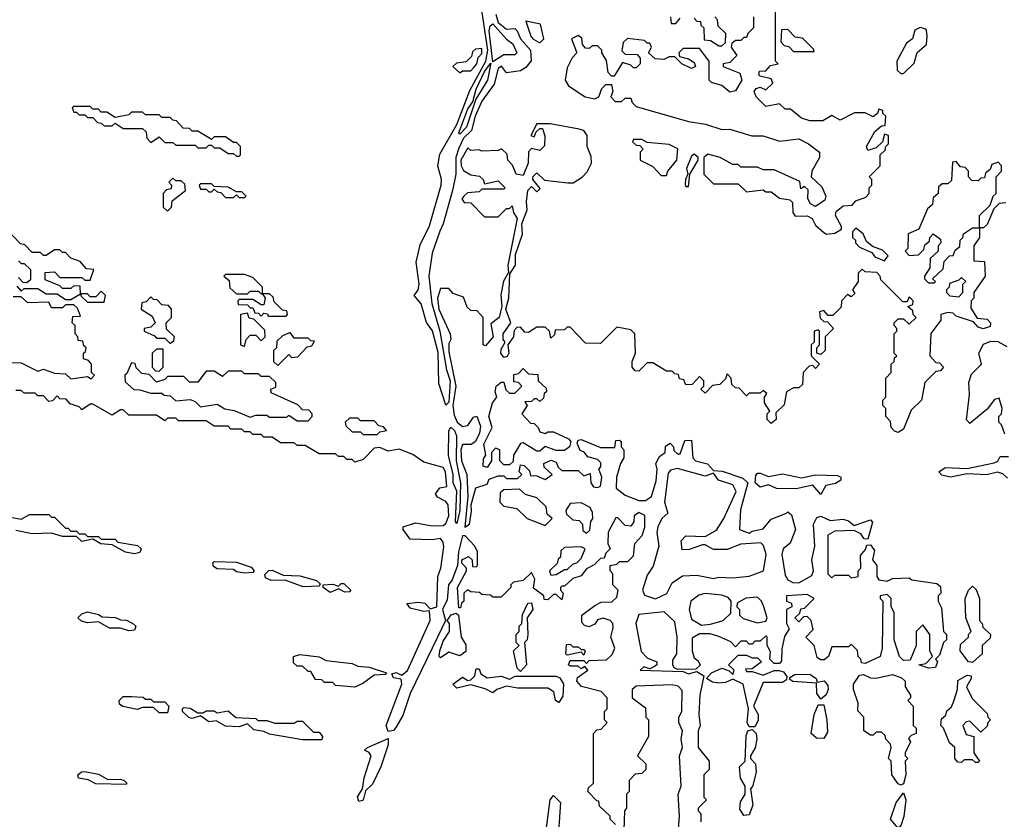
# Model space of a CAD drawing. Extents: x 2737310 to 2869991, y 870230 to 1012730.
# Tile 435 of 479: x 2816179 to 2819750, y 926174 to 929075. Entities that reach past the tile are written whole.
import ezdxf

# ---------------------------------------------------------------- set-up
doc = ezdxf.new("R2010")
doc.units = 0

msp = doc.modelspace()

# ---------------------------------------------------------------- linework, layer by layer
at = {"layer": '0CON02XD'}
for points in [[(2817725, 927676.7), (2817699.1, 927755), (2817697.1, 927867.1), (2817676.3, 927946.3), (2817655, 927976.2), (2817635, 928043.8), (2817610, 928075), (2817624, 928095), (2817627.8, 928115), (2817617.1, 928195), (2817631.7, 928258.3), (2817665, 928327.5), (2817708.1, 928475), (2817709.4, 928495), (2817696.2, 928545), (2817703, 928587), (2817764.3, 928695), (2817812.1, 928817.9), (2817869.2, 928925), (2817876.9, 928965), (2817853.3, 929125)], [(2817905.4, 929095), (2817914.7, 929064.7), (2817945, 929040.8), (2817975, 929043.3), (2817983.3, 929035), (2817996, 929005), (2818032, 928965), (2818034.1, 928925.9), (2818015, 928901.2), (2817995, 928890), (2817945, 928882.5), (2817926.7, 928906.7), (2817915, 928897.5), (2817899.5, 928840.5), (2817855, 928780), (2817830.9, 928725), (2817817.2, 928672.8), (2817788.5, 928645), (2817771.3, 928608.7), (2817761.2, 928575), (2817760.5, 928515), (2817748.5, 928455), (2817715.5, 928334.5), (2817702.6, 928307.4), (2817675, 928227.5), (2817662.5, 928145), (2817673.5, 928045), (2817703.3, 927945), (2817726.9, 927805), (2817740.8, 927765), (2817735, 927687.5), (2817725, 927676.7)], [(2819105, 928297.5), (2819135, 928300), (2819160, 928315), (2819160, 928325), (2819137.5, 928365), (2819140.7, 928379.3), (2819165, 928400), (2819198.3, 928401.7), (2819211.7, 928418.3), (2819248.3, 928431.7), (2819260, 928445), (2819260, 928465), (2819270, 928475), (2819270, 928495), (2819260, 928505), (2819300, 928545), (2819300, 928585), (2819318.3, 928601.7), (2819320, 928615), (2819330, 928625), (2819330, 928655), (2819315, 928660), (2819308.3, 928631.7), (2819285, 928610), (2819255, 928600), (2819250, 928615), (2819280.7, 928669.3), (2819305, 928690), (2819318.3, 928691.7), (2819320, 928725), (2819310, 928735), (2819310, 928745), (2819295, 928750), (2819290, 928735), (2819275, 928722.5), (2819245, 928737.5), (2819207, 928737), (2819155, 928710), (2819125, 928727.5), (2819091.7, 928708.3), (2819045, 928707.5), (2819015, 928717.5), (2818975, 928750), (2818955, 928750), (2818935, 928770), (2818885, 928760), (2818850, 928795), (2818842.5, 928815), (2818850, 928825), (2818865, 928830), (2818885, 928820), (2818910, 928845), (2818905, 928860), (2818865, 928870), (2818860, 928875), (2818861.7, 928888.3), (2818885, 928890), (2818901.7, 928908.3), (2818930, 928915), (2818920, 928925), (2818920, 929115)], [(2817895, 928922.5), (2817882.3, 929035), (2817885, 929052.5), (2817895, 929060), (2817945, 929004.4), (2817967.9, 928987.9), (2817982.5, 928955), (2817975, 928947.5), (2817935, 928948.1), (2817895, 928922.5)], [(2818065, 928991.2), (2818080, 929005), (2818068.3, 929058.3), (2818015, 929070), (2818033.3, 929015), (2818040, 929005), (2818065, 928991.2)], [(2818840, 929085), (2818840, 929045), (2818820, 929025), (2818815, 929010), (2818805, 929010), (2818795, 929000), (2818775, 929000), (2818761.7, 928988.3), (2818760, 928975), (2818780, 928945), (2818755, 928920), (2818730, 928915), (2818730, 928905), (2818790.7, 928880.7), (2818797.5, 928855), (2818775, 928817.5), (2818755, 928812.5), (2818725, 928836.7), (2818687.5, 928847.5), (2818680, 928855), (2818680, 928925), (2818645, 928970), (2818585, 928970), (2818570, 928955), (2818571.7, 928941.7), (2818605, 928932.5), (2818625, 928920), (2818630, 928905), (2818615, 928897.5), (2818580, 928915), (2818555, 928940), (2818535, 928940), (2818515, 928930), (2818483.3, 928933.3), (2818460, 928955), (2818470, 928975), (2818465, 928990), (2818455, 928990), (2818445, 929000), (2818383, 929007), (2818368.3, 928991.7), (2818362.5, 928962.5), (2818375, 928950), (2818418.3, 928948.3), (2818430, 928935), (2818430, 928915), (2818415, 928900), (2818405, 928900), (2818395, 928910), (2818365, 928920), (2818335, 928870), (2818325, 928870), (2818313, 928883), (2818307, 928927), (2818290, 928955), (2818290, 928965), (2818275, 928980), (2818255, 928980), (2818245, 928970), (2818231.7, 928971.7), (2818220, 928985), (2818218.3, 929008.3), (2818205, 929017.5), (2818180, 929005), (2818200, 928955), (2818183, 928937), (2818165, 928900), (2818157.5, 928855), (2818170, 928835), (2818230, 928795), (2818265, 928787.5), (2818280, 928795), (2818290, 928825), (2818305, 928840), (2818325, 928840), (2818330, 928815), (2818322.5, 928795), (2818338.3, 928778.3), (2818361.7, 928778.3), (2818375, 928790), (2818395, 928790), (2818400, 928775), (2818415, 928760), (2818605, 928706.2), (2818666.4, 928696.4), (2818725, 928676.7), (2818755, 928677.5), (2818834.1, 928654.1), (2818875, 928653.8), (2818935, 928633.8), (2819005, 928642.5), (2819040, 928625), (2819080, 928595), (2819080, 928575), (2819052.5, 928525), (2819050, 928505), (2819088.3, 928468.3), (2819102.5, 928435), (2819099.3, 928420.7), (2819065, 928397.5), (2819047, 928407), (2819037.5, 928425), (2819038.3, 928458.3), (2819025, 928470), (2819011.7, 928461.7), (2819008.3, 928488.3), (2818915, 928530), (2818875, 928530), (2818855, 928540), (2818795, 928540), (2818785, 928550), (2818765, 928550), (2818720, 928575), (2818675, 928587.5), (2818660, 928575), (2818660, 928515), (2818695, 928480), (2818785, 928480), (2818815, 928450), (2818875, 928457.5), (2818885, 928450), (2818905, 928450), (2818935, 928427.5), (2818971.7, 928421.7), (2818981.7, 928411.7), (2818982.5, 928375), (2818991.7, 928361.7), (2819035, 928363.3), (2819053.3, 928353.3), (2819065, 928330), (2819095, 928302.5), (2819105, 928297.5)], [(2818540, 929085), (2818541.7, 929061.7), (2818558.3, 929061.7), (2818575, 929080)], [(2818625, 929080), (2818635, 929070), (2818648.3, 929068.3), (2818650, 929055), (2818660, 929045), (2818661.7, 929001.7), (2818685, 929000), (2818715, 928980), (2818725, 928980), (2818738.3, 928991.7), (2818740, 929025), (2818711.7, 929051.7), (2818710, 929075), (2818700, 929085)], [(2819060, 928960), (2819058.3, 928968.3), (2819018.3, 929008.3), (2818991.7, 929011.7), (2818965, 929040), (2818941.7, 929038.3), (2818940, 928995), (2818951.7, 928981.7), (2818968.3, 928978.3), (2818985, 928960), (2819055, 928960), (2819060, 928960)], [(2819385, 928880), (2819422.5, 928917.5), (2819433.8, 928956.2), (2819467.5, 928985), (2819470, 929015), (2819467.5, 929037.5), (2819461.7, 929041.7), (2819445, 929046.7), (2819425, 929037.5), (2819417.5, 929005), (2819395, 928990), (2819360, 928925), (2819361.7, 928891.7), (2819375, 928880), (2819385, 928880)], [(2817775, 928882.5), (2817785, 928890), (2817815, 928890), (2817825, 928900), (2817836.7, 928915), (2817841.7, 928938.3), (2817855, 928952.5), (2817855, 928970), (2817831.7, 928968.3), (2817821.7, 928958.3), (2817818.3, 928941.7), (2817798.3, 928921.7), (2817763, 928917), (2817750, 928905), (2817775, 928882.5)], [(2817775, 928660), (2817772, 928665), (2817805, 928751.2), (2817822.5, 928777.5), (2817835, 928823.3), (2817865, 928887.5), (2817887.5, 928917.5), (2817875.6, 928855), (2817833, 928787), (2817800, 928685), (2817775, 928660)], [(2816975, 928580), (2816980, 928585), (2816980, 928615), (2816965, 928630), (2816955, 928630), (2816925, 928650), (2816885, 928650), (2816875, 928640), (2816825, 928670), (2816805, 928670), (2816795, 928680), (2816771.7, 928681.7), (2816748.3, 928708.3), (2816735, 928710), (2816725, 928720), (2816695, 928720), (2816685, 928730), (2816635, 928730), (2816625, 928740), (2816585, 928740), (2816575, 928730), (2816525, 928720), (2816495, 928740), (2816475, 928740), (2816465, 928750), (2816445, 928750), (2816435, 928760), (2816375, 928760), (2816370, 928755), (2816375, 928740), (2816385, 928740), (2816395, 928730), (2816415, 928730), (2816425, 928720), (2816445, 928720), (2816461.7, 928701.7), (2816475, 928700), (2816485, 928690), (2816515, 928690), (2816525, 928700), (2816555, 928680), (2816625, 928680), (2816638.3, 928668.3), (2816640, 928645), (2816655, 928630), (2816685, 928650), (2816705, 928630), (2816735, 928630), (2816745, 928620), (2816815, 928620), (2816825, 928610), (2816855, 928610), (2816865, 928620), (2816875, 928620), (2816885, 928610), (2816905, 928610), (2816935, 928590), (2816955, 928590), (2816965, 928580), (2816975, 928580)], [(2819351.7, 927848.3), (2819360, 927855), (2819350, 927865), (2819350, 927935), (2819360, 927945), (2819360, 927955), (2819350, 927965), (2819350, 927975), (2819365, 927990), (2819385, 927990), (2819405, 927970), (2819430, 927995), (2819420, 928005), (2819418.3, 928018.3), (2819400, 928035), (2819418.3, 928041.7), (2819420, 928055), (2819405, 928070), (2819398.3, 928051.7), (2819381.7, 928051.7), (2819301.7, 928131.7), (2819300, 928145), (2819288.3, 928158.3), (2819245, 928160), (2819235, 928170), (2819220, 928155), (2819220, 928125), (2819200, 928095), (2819208.3, 928081.7), (2819195, 928070), (2819181.7, 928078.3), (2819160, 928055), (2819158.3, 928031.7), (2819128.3, 928001.7), (2819111.7, 928001.7), (2819095, 928020), (2819080, 928015), (2819081.7, 927991.7), (2819095, 927980), (2819108.3, 927978.3), (2819130, 927955), (2819100, 927925), (2819100, 927875), (2819085, 927860), (2819070, 927865), (2819070, 927885), (2819080, 927895), (2819080, 927945), (2819075, 927950), (2819060, 927945), (2819060, 927905), (2819050, 927895), (2819050, 927855), (2819080, 927825), (2819065, 927810), (2819055, 927820), (2819041.7, 927818.3), (2819020, 927795), (2819018.3, 927751.7), (2819005, 927740), (2818985, 927740), (2818960, 927725), (2818951.7, 927678.3), (2818921.7, 927648.3), (2818922.5, 927625), (2818905, 927610), (2818890, 927625), (2818890, 927645), (2818900, 927655), (2818880, 927685), (2818880, 927705), (2818888.3, 927718.3), (2818875, 927730), (2818865, 927720), (2818825, 927720), (2818815, 927710), (2818788.3, 927738.3), (2818775, 927740), (2818761.7, 927751.7), (2818760, 927775), (2818745, 927790), (2818738.3, 927771.7), (2818718.3, 927751.7), (2818691.7, 927748.3), (2818665, 927720), (2818650, 927735), (2818660, 927745), (2818660, 927765), (2818645, 927780), (2818618.3, 927751.7), (2818595, 927750), (2818588.3, 927768.3), (2818571.7, 927771.7), (2818568.3, 927788.3), (2818555, 927790), (2818545, 927800), (2818525, 927800), (2818475, 927830), (2818455, 927830), (2818425, 927800), (2818411.7, 927801.7), (2818400, 927815), (2818400, 927835), (2818412.5, 927865), (2818410, 927935), (2818395, 927950), (2818345, 927960), (2818285, 927900), (2818231.7, 927901.7), (2818175, 927960), (2818165, 927960), (2818155, 927950), (2818121.7, 927948.3), (2818118.3, 927931.7), (2818105, 927920), (2818100, 927945), (2818085, 927960), (2818055, 927960), (2818025, 927940), (2818011.7, 927941.7), (2817995, 927960), (2817981.7, 927958.3), (2817972.5, 927947.5), (2817970, 927925), (2817950, 927895), (2817952.5, 927865), (2817947, 927853), (2817935, 927850), (2817923.8, 927865), (2817925, 927880), (2817940, 927905), (2817932.5, 927915), (2817932.5, 927935), (2817960, 927975), (2817942.5, 928025), (2817953.3, 928065), (2817957, 928153), (2817977.5, 928185), (2817977, 928223), (2818003, 928297), (2818000, 928335), (2818020, 928385), (2818016.7, 928415), (2818022.5, 928455), (2818035, 928470), (2818055, 928450), (2818067, 928463), (2818040, 928495), (2818040, 928505), (2818055, 928520), (2818083, 928493), (2818167, 928483), (2818187, 928483), (2818220, 928505), (2818237, 928523), (2818252.5, 928555), (2818251.7, 928578.3), (2818237.5, 928615), (2818237.5, 928655), (2818225, 928672.5), (2818208.3, 928678.3), (2818103, 928697), (2818055, 928697.5), (2818032.5, 928655), (2818045, 928650), (2818051.7, 928668.3), (2818065, 928680), (2818075, 928680), (2818083.8, 928653.8), (2818082.3, 928617.7), (2818065, 928600), (2818035, 928607.5), (2818023.9, 928596.1), (2818023.3, 928555), (2818005, 928510), (2817980, 928515), (2817967, 928547), (2817950, 928565), (2817947, 928587), (2817927, 928607), (2817915, 928600), (2817855, 928597.5), (2817845, 928602.5), (2817815, 928600), (2817805, 928610), (2817779.2, 928565), (2817780, 928545), (2817788.3, 928528.3), (2817815, 928512.5), (2817847, 928507), (2817860, 928495), (2817865, 928480), (2817915, 928490), (2817940, 928465), (2817935, 928460), (2817855, 928460), (2817845, 928450), (2817803, 928447), (2817790, 928435), (2817782.5, 928425), (2817791.7, 928411.7), (2817815, 928410), (2817865, 928360), (2817915, 928360), (2817945, 928390), (2817955, 928390), (2817965, 928400), (2817970, 928375), (2817983.6, 928353.6), (2817950, 928185), (2817951.7, 928158.3), (2817933.6, 928126.4), (2817923.6, 928076.4), (2817927.5, 928035), (2817923.3, 928015), (2817917.5, 927995), (2817888.3, 927971.7), (2817896.7, 927925), (2817868.3, 927891.7), (2817860, 927895), (2817860, 927995), (2817838.3, 928018.3), (2817815, 928020), (2817801.7, 928031.7), (2817788.3, 928068.3), (2817751.7, 928081.7), (2817735, 928100), (2817705, 928100), (2817694.2, 928065), (2817698.8, 928025), (2817740, 927935), (2817742.5, 927915), (2817735, 927900), (2817735, 927870), (2817760.8, 927745), (2817750.5, 927675), (2817755, 927640), (2817766.2, 927615), (2817785, 927598.8), (2817805, 927603.3), (2817825, 927632.5), (2817837, 927637), (2817850.7, 927600.7), (2817846.7, 927575), (2817832.5, 927545), (2817816.4, 927533.6), (2817785, 927533.3), (2817779.4, 927515), (2817781.9, 927475), (2817801.2, 927425), (2817804, 927345), (2817793.8, 927233.8), (2817810, 927245), (2817818.3, 927291.7), (2817816.7, 927315), (2817833.6, 927376.4), (2817875, 927390), (2817881.7, 927408.3), (2817915, 927420), (2817935, 927420), (2817945, 927410), (2817985, 927410), (2818000, 927425), (2817990, 927435), (2817995, 927460), (2818008.3, 927458.3), (2818028.3, 927438.3), (2818031.7, 927421.7), (2818055, 927420), (2818085, 927407.5), (2818110, 927425), (2818081.7, 927451.7), (2818080, 927465), (2818107, 927477), (2818125, 927470), (2818131.7, 927451.7), (2818145, 927440), (2818205, 927440), (2818225, 927420), (2818248.3, 927428.3), (2818250, 927395), (2818260.7, 927380.7), (2818275, 927377.5), (2818285, 927382.5), (2818290, 927415), (2818280, 927445), (2818287, 927453), (2818287, 927467), (2818275, 927480), (2818239.3, 927489.3), (2818226, 927506), (2818212.3, 927512.3), (2818201.2, 927538.8), (2818205, 927550), (2818215, 927552.5), (2818285, 927523.3), (2818337.5, 927522.5), (2818341.7, 927548.3), (2818355, 927550), (2818360, 927545), (2818360, 927525), (2818370, 927515), (2818370, 927485), (2818357.5, 927465), (2818343.3, 927415), (2818342.5, 927375), (2818375, 927350), (2818425, 927331.2), (2818449.3, 927330.7), (2818470, 927345), (2818487.7, 927402.3), (2818491.2, 927445), (2818486.7, 927465), (2818500, 927490), (2818520, 927505), (2818521.7, 927528.3), (2818538.3, 927538.3), (2818550, 927525), (2818551.7, 927511.7), (2818565, 927500), (2818575, 927500), (2818591.7, 927548.3), (2818615, 927550), (2818620, 927485), (2818630, 927475), (2818673.6, 927463.6), (2818695, 927440), (2818727, 927437), (2818801.7, 927411.7), (2818820, 927395), (2818793.6, 927296.4), (2818790, 927225), (2818825, 927212.5), (2818835, 927220), (2818875, 927227.5), (2818905, 927263.3), (2818960, 927285), (2818965, 927290), (2818978.3, 927278.3), (2818992.5, 927225), (2818973.6, 927176.4), (2818947.5, 927155), (2818943.3, 927135), (2818955, 927060), (2818965, 927042.5), (2818983, 927033), (2819005, 927032.5), (2819051.7, 927058.3), (2819057.5, 927075), (2819052.5, 927115), (2819062.5, 927165), (2819057.5, 927245), (2819070.7, 927269.3), (2819085, 927273.3), (2819118.3, 927258.3), (2819165, 927262.5), (2819185, 927257.5), (2819205, 927240), (2819265, 927260), (2819271.7, 927251.7), (2819255, 927190), (2819241.7, 927191.7), (2819229.3, 927209.3), (2819205, 927222.5), (2819135, 927220), (2819110, 927205), (2819110, 927065), (2819125, 927050), (2819135, 927060), (2819185, 927060), (2819195, 927050), (2819220, 927055), (2819220, 927075), (2819230, 927085), (2819228.3, 927131.7), (2819247, 927153), (2819251.7, 927168.3), (2819265, 927170), (2819279.3, 927149.3), (2819272.5, 927115), (2819287.5, 927095), (2819287.5, 927055), (2819295, 927042.5), (2819325, 927037.5), (2819345, 927047.5), (2819405, 927050), (2819415, 927042.5), (2819505, 927030), (2819518.3, 927018.3), (2819520, 926995), (2819510, 926985), (2819510, 926965), (2819521.7, 926941.7), (2819530, 926855), (2819540, 926845), (2819540, 926825), (2819530, 926815), (2819515, 926770), (2819500, 926755), (2819507.5, 926745), (2819500, 926725), (2819475, 926722.5), (2819440, 926735), (2819465, 926740), (2819490, 926765), (2819480, 926785), (2819480, 926845), (2819455, 926880), (2819430, 926855), (2819430, 926805), (2819408.3, 926751.7), (2819385, 926750), (2819370, 926765), (2819350, 926825), (2819350, 926925), (2819340, 926945), (2819340, 926975), (2819325, 926990), (2819300, 926985), (2819300, 926975), (2819310, 926965), (2819307.5, 926795), (2819300, 926765), (2819245, 926740), (2819231.7, 926741.7), (2819230, 926755)], [(2818525, 928510), (2818530, 928525), (2818562.5, 928565), (2818566.4, 928606.4), (2818535, 928622.5), (2818455, 928630), (2818435, 928640), (2818405, 928640), (2818401.7, 928631.7), (2818415, 928620), (2818428.3, 928618.3), (2818440, 928605), (2818430, 928595), (2818430, 928565), (2818475, 928542.5), (2818505, 928510), (2818525, 928510)], [(2818605, 928470), (2818610, 928515), (2818640, 928565), (2818640, 928575), (2818625, 928587.5), (2818615, 928580), (2818597.5, 928535), (2818602.5, 928515), (2818593.3, 928495), (2818593, 928477), (2818595, 928470), (2818605, 928470)], [(2819495, 928120), (2819500, 928125), (2819490, 928135), (2819528.3, 928171.7), (2819531.7, 928198.3), (2819551.7, 928218.3), (2819565, 928220), (2819571.7, 928238.3), (2819588.3, 928251.7), (2819590, 928275), (2819600, 928285), (2819601.7, 928298.3), (2819635, 928320), (2819660, 928320), (2819660, 928365), (2819698.3, 928401.7), (2819710, 928435), (2819720, 928445), (2819720, 928505), (2819740, 928525), (2819740, 928545), (2819728.3, 928558.3), (2819705, 928550), (2819698.3, 928531.7), (2819681.7, 928518.3), (2819678.3, 928501.7), (2819665, 928500), (2819655, 928490), (2819631.7, 928491.7), (2819620, 928505), (2819620, 928525), (2819608.3, 928538.3), (2819591.7, 928541.7), (2819575, 928560), (2819561.7, 928558.3), (2819558.3, 928491.7), (2819545, 928480), (2819525, 928480), (2819511.7, 928468.3), (2819510, 928445), (2819491.7, 928428.3), (2819490, 928405), (2819471.7, 928388.3), (2819440, 928315), (2819401.7, 928298.3), (2819400, 928245), (2819390, 928235), (2819405, 928220), (2819438.3, 928221.7), (2819458.3, 928241.7), (2819461.7, 928258.3), (2819478.3, 928271.7), (2819480, 928285), (2819491.7, 928298.3), (2819518.3, 928278.3), (2819520, 928265), (2819510, 928255), (2819510, 928235), (2819481.7, 928208.3), (2819480, 928175), (2819460, 928145), (2819460, 928135), (2819475, 928120), (2819495, 928120)], [(2816715, 928380), (2816730, 928395), (2816731.7, 928418.3), (2816780, 928455), (2816778.3, 928478.3), (2816765, 928490), (2816745, 928490), (2816735, 928500), (2816720, 928485), (2816730, 928475), (2816728.3, 928461.7), (2816711.7, 928458.3), (2816700, 928445), (2816700, 928395), (2816715, 928380)], [(2816995, 928430), (2817000, 928435), (2816985, 928450), (2816965, 928450), (2816935, 928467.5), (2816885, 928470), (2816875, 928480), (2816835, 928480), (2816830, 928475), (2816835, 928460), (2816855, 928460), (2816865, 928450), (2816875, 928450), (2816885, 928460), (2816895, 928450), (2816908.3, 928448.3), (2816925, 928430), (2816955, 928430), (2816965, 928440), (2816975, 928430), (2816995, 928430)], [(2819755, 928410), (2819731.7, 928408.3), (2819711.7, 928388.3), (2819688.3, 928331.7), (2819675, 928320), (2819660, 928320), (2819660, 928285), (2819640, 928255), (2819640, 928200), (2819678.3, 928198.3), (2819680, 928145), (2819640, 928085), (2819640, 928065), (2819630, 928055), (2819628.3, 928028.3), (2819651.7, 927991.7), (2819688.3, 927988.3), (2819700, 927975), (2819698.3, 927961.7), (2819673, 927953), (2819655, 927960), (2819638.3, 927978.3), (2819575, 928000), (2819565, 928010), (2819545, 928012.5), (2819520, 928005), (2819520, 927985), (2819483, 927937), (2819480, 927855), (2819501.7, 927831.7), (2819515, 927830), (2819530, 927815), (2819518.3, 927801.7), (2819501.7, 927798.3), (2819461.7, 927758.3), (2819450, 927695), (2819411.7, 927658.3), (2819385, 927590), (2819365, 927577.5), (2819351.7, 927581.7), (2819340, 927595), (2819337, 927617), (2819320, 927635), (2819320, 927665), (2819310, 927675), (2819310, 927695), (2819320, 927705), (2819320, 927775), (2819340, 927795), (2819340, 927825), (2819350, 927835), (2819351.7, 927848.3)], [(2816168.3, 928108.3), (2816185, 928090), (2816195, 928100), (2816245, 928100), (2816275, 928080), (2816315, 928080), (2816345, 928060), (2816365, 928060), (2816400, 928080), (2816398.3, 928108.3), (2816375, 928110), (2816365, 928100), (2816335, 928100), (2816325, 928110), (2816271.7, 928131.7), (2816271.7, 928158.3), (2816305, 928160), (2816325, 928140), (2816405, 928140), (2816415, 928130), (2816435, 928130), (2816448.3, 928168.3), (2816421.7, 928171.7), (2816398.3, 928198.3), (2816365, 928210), (2816345, 928230), (2816335, 928230), (2816325, 928240), (2816305, 928240), (2816275, 928220), (2816265, 928220), (2816255, 928230), (2816225, 928230), (2816198.3, 928258.3), (2816181.7, 928261.7), (2816128.3, 928318.3)], [(2819315, 928200), (2819328.3, 928218.3), (2819308.3, 928238.3), (2819271.7, 928251.7), (2819250, 928270), (2819238.3, 928298.3), (2819211.7, 928318.3), (2819200, 928305), (2819200, 928285), (2819210, 928275), (2819210, 928265), (2819225, 928250), (2819270, 928230), (2819280, 928215), (2819315, 928200)], [(2816175, 928200), (2816185, 928190), (2816195, 928190), (2816218.3, 928168.3), (2816218.3, 928131.7), (2816205, 928120), (2816191.7, 928121.7), (2816175, 928140)], [(2817060, 928080), (2817060, 928105), (2817025, 928140), (2816995, 928150), (2816925, 928150), (2816920, 928145), (2816938.3, 928128.3), (2816941.7, 928101.7), (2816965, 928080), (2817005, 928080), (2817015, 928090), (2817045, 928090), (2817055, 928080), (2817060, 928080)], [(2819585, 928070), (2819600, 928085), (2819600, 928115), (2819610, 928125), (2819595, 928140), (2819585, 928130), (2819551.7, 928118.3), (2819550, 928105), (2819540, 928095), (2819540, 928085), (2819553, 928073), (2819585, 928070)], [(2816085, 927832.5), (2816185, 927830), (2816245, 927800), (2816265, 927807.5), (2816305, 927792.5), (2816345, 927790), (2816365, 927772.5), (2816425, 927780), (2816438.3, 927771.7), (2816450, 927785), (2816440, 927795), (2816440, 927825), (2816428.3, 927838.3), (2816410, 927845), (2816410, 927865), (2816418.3, 927871.7), (2816420, 927885), (2816411.7, 927891.7), (2816408.3, 927908.3), (2816391.7, 927911.7), (2816390, 927925), (2816380, 927935), (2816380, 927965), (2816370, 927975), (2816371.7, 927998.3), (2816400, 928000), (2816388.3, 928028.3), (2816375, 928040), (2816345, 928040), (2816335, 928030), (2816295, 928030), (2816285, 928050), (2816208.3, 928048.3), (2816185, 928070), (2816155, 928070)], [(2816485, 928050), (2816490, 928075), (2816475, 928090), (2816455, 928070), (2816435, 928070), (2816425, 928080), (2816400, 928080), (2816401.7, 928071.7), (2816425, 928050), (2816485, 928050)], [(2816725, 927900), (2816738.3, 927911.7), (2816740, 927925), (2816711.7, 927951.7), (2816710, 927975), (2816730, 927995), (2816730, 928025), (2816718.3, 928038.3), (2816695, 928040), (2816678.3, 928058.3), (2816665, 928060), (2816655, 928070), (2816638.3, 928051.7), (2816621.7, 928048.3), (2816620, 928025), (2816660, 928000), (2816670, 927975), (2816655, 927960), (2816630, 927955), (2816630, 927945), (2816668.3, 927928.3), (2816675, 927920), (2816705, 927920), (2816725, 927900)], [(2817145, 928000), (2817150, 928005), (2817148.3, 928018.3), (2817131.7, 928021.7), (2817101.7, 928051.7), (2817098.3, 928068.3), (2817085, 928080), (2817060, 928080), (2817070, 928065), (2817065, 928040), (2817055, 928040), (2817025, 928060), (2816975, 928060), (2816970, 928055), (2816971.7, 928041.7), (2817005, 928040), (2817015, 928030), (2817025, 928030), (2817031.7, 928011.7), (2817045, 928010), (2817055, 928000), (2817065, 928010), (2817078.3, 928008.3), (2817080, 928000), (2817145, 928000)], [(2816995, 927890), (2817000, 927915), (2817015, 927930), (2817035, 927930), (2817055, 927910), (2817070, 927925), (2817068.3, 927948.3), (2817028.3, 927988.3), (2817011.7, 927991.7), (2817005, 928010), (2816980, 928005), (2816980, 927895), (2816995, 927890)], [(2817115, 927820), (2817155, 927860), (2817165, 927850), (2817188.3, 927851.7), (2817221.7, 927888.3), (2817238.3, 927891.7), (2817248.3, 927908.3), (2817235, 927910), (2817225, 927920), (2817175, 927920), (2817160, 927940), (2817131.7, 927928.3), (2817111.7, 927908.3), (2817110, 927885), (2817100, 927875), (2817100, 927835), (2817115, 927820)], [(2819751.7, 927571.7), (2819740, 927605), (2819730, 927615), (2819730, 927635), (2819740, 927645), (2819742.5, 927665), (2819731.7, 927701.7), (2819715, 927697.5), (2819687.7, 927662.3), (2819625, 927610), (2819613, 927623), (2819623.8, 927715), (2819621.7, 927758.3), (2819630.8, 927789.2), (2819667.5, 927825), (2819657.5, 927865), (2819675, 927897.5), (2819700.7, 927909.3), (2819727, 927907), (2819759.3, 927889.3)], [(2816685, 927800), (2816700, 927815), (2816700, 927880), (2816675, 927880), (2816660, 927865), (2816660, 927815), (2816671.7, 927801.7), (2816685, 927800)], [(2817225, 927620), (2817240, 927635), (2817240, 927645), (2817228.3, 927658.3), (2817205, 927660), (2817188.3, 927678.3), (2817091.7, 927721.7), (2817090, 927735), (2817108.3, 927741.7), (2817108.3, 927758.3), (2817085, 927780), (2817055, 927780), (2817045, 927790), (2816995, 927790), (2816985, 927800), (2816935, 927800), (2816915, 927780), (2816885, 927800), (2816855, 927800), (2816825, 927760), (2816795, 927760), (2816775, 927780), (2816715, 927780), (2816705, 927770), (2816675, 927760), (2816648.3, 927788.3), (2816621.7, 927791.7), (2816601.7, 927811.7), (2816598.3, 927828.3), (2816585, 927830), (2816568.3, 927791.7), (2816560, 927785), (2816561.7, 927761.7), (2816593, 927733), (2816615, 927732.5), (2816655, 927720), (2816695, 927720), (2816703, 927713), (2816725, 927710), (2816745, 927692.5), (2816797, 927697), (2816815, 927690), (2816835, 927670), (2816895, 927680), (2816923, 927663), (2816957, 927657), (2817015, 927632.5), (2817035, 927640), (2817075, 927640), (2817085, 927632.5), (2817147.5, 927632.5), (2817155, 927640), (2817185, 927620), (2817225, 927620)], [(2817875, 927450), (2817860, 927455), (2817861.7, 927481.7), (2817870, 927495), (2817862.5, 927535), (2817892.5, 927595), (2817880, 927635), (2817893.3, 927685), (2817910, 927705), (2817903.3, 927725), (2817907.5, 927745), (2817925, 927760), (2817935, 927760), (2817941.7, 927731.7), (2817955, 927720), (2817975, 927720), (2818000, 927745), (2817988.3, 927758.3), (2817971.7, 927761.7), (2817971.7, 927788.3), (2817988.3, 927791.7), (2818005, 927810), (2818025, 927790), (2818058.3, 927788.3), (2818060, 927765), (2818088.3, 927738.3), (2818090, 927725), (2818081.7, 927718.3), (2818078.3, 927701.7), (2818065, 927690), (2818055, 927700), (2818045, 927700), (2818035, 927690), (2818011.7, 927688.3), (2818020, 927675), (2818000, 927645), (2818031.7, 927611.7), (2818045, 927610), (2818060, 927595), (2818065, 927580), (2818085, 927573.3), (2818095, 927580), (2818115, 927580), (2818170, 927555), (2818177.5, 927545), (2818173.3, 927525), (2818155, 927512.5), (2818125, 927512.5), (2818085, 927526.7), (2818065, 927510), (2818055, 927510), (2818005, 927540), (2817995, 927537.5), (2817970, 927495), (2817968.3, 927471.7), (2817955, 927460), (2817935, 927460), (2817920, 927475), (2817920, 927515), (2817905, 927520), (2817890, 927505), (2817890, 927475), (2817875, 927450)], [(2818340, 926155), (2818320, 926175), (2818320, 926185), (2818281.7, 926221.7), (2818280, 926240), (2818271.7, 926241.7), (2818240, 926275), (2818241.7, 926288.3), (2818260, 926305), (2818260, 926485), (2818271.7, 926498.3), (2818288.3, 926501.7), (2818310, 926525), (2818300, 926535), (2818300, 926565), (2818310, 926575), (2818310, 926615), (2818288.3, 926638.3), (2818216.4, 926656.4), (2818200, 926675), (2818201.7, 926688.3), (2818240, 926715), (2818228.3, 926728.3), (2818215, 926720), (2818205, 926730), (2818175, 926730), (2818170, 926735), (2818175, 926750), (2818225, 926750), (2818235, 926740), (2818245, 926750), (2818307.5, 926752.5), (2818328.3, 926771.7), (2818337.5, 926795), (2818322.5, 926835), (2818331.7, 926868.3), (2818330, 926885), (2818320, 926895), (2818295, 926903.3), (2818275, 926897.5), (2818265, 926882.5), (2818243, 926873), (2818227, 926877), (2818218.3, 926888.3), (2818217.5, 926915), (2818265, 926950), (2818288.3, 926961.7), (2818327, 926963), (2818345, 926980), (2818350, 927005), (2818330, 927025), (2818330, 927065), (2818320, 927075), (2818320, 927095), (2818345, 927100), (2818355, 927110), (2818385, 927110), (2818405, 927130), (2818410, 927175), (2818436.1, 927203.9), (2818446.1, 927233.9), (2818446.2, 927276.2), (2818425, 927286.7), (2818407.5, 927275), (2818407, 927253), (2818395, 927237.5), (2818375, 927240), (2818348.3, 927268.3), (2818341.7, 927268.3), (2818313.6, 927216.4), (2818312.5, 927175), (2818320, 927155), (2818305, 927140), (2818298.3, 927121.7), (2818285, 927120), (2818263, 927097), (2818235, 927082.5), (2818215, 927057.5), (2818185, 927047.5), (2818155, 927020), (2818145, 927020), (2818140, 927015), (2818140, 927005), (2818150, 926995), (2818145, 926970), (2818125, 926990), (2818115, 926990), (2818095, 926970), (2818081.7, 926971.7), (2818080, 926985), (2818043, 927013), (2818047.5, 927045), (2818035, 927070), (2818005, 927040), (2817970, 927035), (2817960, 927025), (2817960, 927015), (2817925, 926980), (2817895, 926980), (2817887, 926987), (2817855, 926990), (2817847, 926997), (2817815, 927000), (2817803, 927007), (2817790, 926995), (2817790, 926965), (2817781.7, 926958.3), (2817778.3, 926941.7), (2817771.7, 926941.7), (2817767.5, 927015), (2817800, 927075), (2817800, 927085), (2817783, 927103), (2817782.5, 927115), (2817807, 927127), (2817820, 927115), (2817821.7, 927091.7), (2817835, 927090), (2817840, 927095), (2817840, 927145), (2817830, 927165), (2817795, 927202.5), (2817785, 927202.5), (2817770.6, 927145), (2817767.5, 927095), (2817747.1, 927042.9), (2817734.2, 927025), (2817730, 926970), (2817712.5, 926935), (2817723.3, 926895), (2817694.2, 926835), (2817595, 926630), (2817568.7, 926551.3), (2817543.2, 926506.8), (2817535, 926496.2), (2817515, 926492.5), (2817508.6, 926515), (2817565.6, 926665), (2817562.5, 926682.5), (2817535, 926687.5), (2817528.3, 926701.7), (2817545, 926706.7), (2817565, 926697.5), (2817585, 926713.8), (2817667.5, 926895), (2817665, 926930), (2817645, 926927.5), (2817595, 926940), (2817583, 926957), (2817625, 926962.5), (2817648.3, 926958.3), (2817668.3, 926938.3), (2817692.5, 926945), (2817695.8, 927055), (2817706.7, 927085), (2817717, 927163), (2817715, 927180), (2817705, 927192.5), (2817675, 927187.5), (2817595, 927190), (2817570, 927225), (2817570, 927235), (2817615, 927250), (2817675, 927238.8), (2817715, 927240), (2817725, 927246.7), (2817735.7, 927275), (2817733.3, 927315), (2817725, 927327.5), (2817695, 927342.5), (2817687.5, 927355), (2817703, 927377), (2817728, 927382), (2817723.3, 927435), (2817715, 927450), (2817645, 927470), (2817605, 927497.5), (2817555, 927517.5), (2817515, 927510), (2817485, 927522.5), (2817465, 927520), (2817425, 927480), (2817395, 927470), (2817385, 927480), (2817365, 927480), (2817355, 927490), (2817335, 927490), (2817325, 927500), (2817265, 927500), (2817215, 927530), (2817185, 927530), (2817175, 927540), (2817125, 927540), (2817095, 927560), (2817065, 927560), (2817055, 927570), (2817025, 927570), (2817015, 927580), (2816995, 927580), (2816985, 927590), (2816945, 927590), (2816935, 927600), (2816885, 927600), (2816855, 927620), (2816755, 927620), (2816745, 927630), (2816715, 927630), (2816705, 927620), (2816675, 927640), (2816575, 927640), (2816555, 927660), (2816545, 927660), (2816515, 927640), (2816445, 927680), (2816435, 927680), (2816405, 927660), (2816395, 927670), (2816361.7, 927681.7), (2816348.3, 927698.3), (2816325, 927700), (2816315, 927710), (2816298.3, 927691.7), (2816285, 927690), (2816265, 927710), (2816245, 927710), (2816235, 927720), (2816195, 927720), (2816185, 927730), (2816165, 927730)], [(2817475, 927570), (2817485, 927580), (2817510, 927585), (2817498.3, 927598.3), (2817481.7, 927601.7), (2817465, 927620), (2817415, 927620), (2817405, 927630), (2817375, 927630), (2817360, 927615), (2817361.7, 927601.7), (2817385, 927580), (2817415, 927580), (2817425, 927570), (2817475, 927570)], [(2817765, 927247.5), (2817760, 927255), (2817764.3, 927365), (2817751.8, 927395), (2817750.8, 927425), (2817734.5, 927494.5), (2817736, 927584), (2817743, 927597), (2817755.7, 927585), (2817763.1, 927565), (2817762.5, 927475), (2817778.2, 927395), (2817775.5, 927294.5), (2817765, 927247.5)], [(2819761.4, 927411.4), (2819745, 927428), (2819725, 927433.3), (2819685, 927423.8), (2819615, 927427.5), (2819555, 927415.7), (2819522.9, 927422.9), (2819512.5, 927435), (2819535, 927450), (2819615, 927446.7), (2819713, 927467), (2819726.4, 927473.6), (2819735, 927490), (2819765, 927490)], [(2818485, 926973.8), (2818526.4, 926993.6), (2818545, 927032.5), (2818583, 927057), (2818635, 927060), (2818695, 927047.5), (2818715, 927052.5), (2818765, 927050), (2818825, 927056.7), (2818876.7, 927075), (2818886.2, 927135), (2818877, 927167), (2818867, 927177), (2818795, 927172.5), (2818745, 927152.5), (2818695, 927152.5), (2818665, 927170), (2818655, 927170), (2818607, 927153), (2818581.7, 927151.7), (2818577.5, 927185), (2818595, 927202.5), (2818665, 927200), (2818706.4, 927223.6), (2818732.5, 927265), (2818777, 927363), (2818765, 927387.5), (2818713.9, 927403.9), (2818695, 927430), (2818665, 927418.8), (2818565, 927446.7), (2818539.3, 927440.7), (2818530.5, 927429.5), (2818517.5, 927325), (2818530, 927285), (2818507.5, 927265), (2818493.8, 927235), (2818490, 927215), (2818497.5, 927165), (2818477, 927093), (2818455, 927060), (2818437.5, 927005), (2818445, 926987.5), (2818485, 926973.8)], [(2819085, 927352.5), (2819055, 927386.7), (2818995, 927373.3), (2818923.9, 927373.9), (2818895, 927387.5), (2818865, 927378.8), (2818846.7, 927395), (2818848.3, 927421.7), (2818855, 927430), (2818865, 927430), (2818895, 927417.5), (2818945, 927427.5), (2819015, 927413.3), (2819065, 927424.2), (2819145, 927421.2), (2819157.5, 927415), (2819157.5, 927405), (2819137.3, 927392.7), (2819102.5, 927385), (2819085, 927352.5)], [(2818085, 927240), (2818110, 927265), (2818091.7, 927281.7), (2818088.3, 927308.3), (2818055, 927340), (2818013, 927353), (2817991.7, 927371.7), (2817935, 927370), (2817921.7, 927358.3), (2817920, 927325), (2817935, 927310), (2817981.7, 927301.7), (2818020, 927265), (2818085, 927240)], [(2818235, 927212.5), (2818247, 927223), (2818250, 927255), (2818257.5, 927265), (2818257, 927287), (2818247.5, 927305), (2818215, 927322.5), (2818175, 927320), (2818160, 927295), (2818161.7, 927281.7), (2818185, 927260), (2818208.3, 927258.3), (2818220, 927245), (2818221.7, 927221.7), (2818235, 927212.5)], [(2816133, 927273), (2816185, 927262.5), (2816215, 927280), (2816285, 927280), (2816295, 927270), (2816305, 927270), (2816345, 927230), (2816355, 927230), (2816365, 927220), (2816385, 927220), (2816395, 927210), (2816415, 927210), (2816425, 927200), (2816465, 927200), (2816475, 927190), (2816525, 927190), (2816535, 927180), (2816607, 927167), (2816620, 927155), (2816615, 927142.5), (2816595, 927137.5)], [(2816595, 927137.5), (2816563, 927143), (2816515, 927170), (2816473, 927173), (2816445, 927190), (2816405, 927182.5), (2816385, 927200), (2816335, 927200), (2816295, 927212.5), (2816225, 927210), (2816165, 927222.5)], [(2818105, 927060), (2818125, 927062.5), (2818155, 927080), (2818165, 927080), (2818185, 927100), (2818200, 927105), (2818215, 927120), (2818230, 927155), (2818215, 927162.5), (2818155, 927160), (2818141.7, 927148.3), (2818140, 927125), (2818131.7, 927118.3), (2818128.3, 927101.7), (2818100, 927075), (2818105, 927060)], [(2816995, 927067.5), (2816965, 927072.5), (2816955, 927080), (2816895, 927082.5), (2816881.7, 927091.7), (2816880, 927105), (2816885, 927110), (2816965, 927107.5), (2817018.3, 927088.3), (2817030, 927075), (2817025, 927070), (2816995, 927067.5)], [(2817207, 927017), (2817141.7, 927041.7), (2817090.7, 927040.7), (2817070.7, 927050.7), (2817068.3, 927061.7), (2817083, 927077), (2817095, 927077.5), (2817135, 927060), (2817195, 927057.5), (2817255, 927040), (2817268.3, 927028.3), (2817265, 927020), (2817207, 927017)], [(2817305, 926997.5), (2817280, 927015), (2817280, 927025), (2817315, 927027.5), (2817335, 927020), (2817345, 927030), (2817355, 927030), (2817380, 927005), (2817375, 927000), (2817358.3, 926998.3), (2817335, 927010), (2817305, 926997.5)], [(2819230, 926755), (2819220, 926765), (2819217, 926787), (2819195, 926810), (2819185, 926800), (2819125, 926800), (2819112.5, 926765), (2819096.7, 926753.3), (2819083, 926753), (2819071.7, 926761.7), (2819060, 926805), (2819030, 926835), (2819057, 926863), (2819050, 926895), (2819035, 926910), (2819021.7, 926908.3), (2819005, 926890), (2818990, 926905), (2819008.3, 926921.7), (2819011.7, 926938.3), (2819025, 926940), (2819060, 926975), (2819035, 926990), (2818960, 926985), (2818960, 926965), (2818978.3, 926958.3), (2818980, 926945), (2818960, 926935), (2818960, 926885), (2818970, 926865), (2818953, 926837), (2818943, 926793), (2818941.7, 926748.3), (2818935, 926740), (2818915, 926740), (2818900, 926755), (2818901.7, 926781.7), (2818890, 926805), (2818890, 926835), (2818885, 926840), (2818865, 926820), (2818845, 926820), (2818835, 926810), (2818825, 926810), (2818815, 926820), (2818795, 926820), (2818775, 926800), (2818758.3, 926818.3), (2818715, 926837.5), (2818683, 926847), (2818645, 926847.5), (2818618.3, 926831.7), (2818617.5, 926785), (2818625, 926760), (2818639.3, 926749.3), (2818647, 926733), (2818631.7, 926718.3), (2818565, 926717.5), (2818553.3, 926723.3), (2818547.5, 926735), (2818548.3, 926751.7), (2818562.5, 926775), (2818563.3, 926835), (2818555, 926890), (2818516.4, 926926.4), (2818425, 926917.5), (2818413.3, 926885), (2818433, 926783), (2818455, 926760), (2818490, 926745), (2818490, 926735), (2818481.7, 926728.3), (2818465, 926720), (2818443, 926727), (2818430, 926715), (2818585, 926710), (2818605, 926702.5), (2818635, 926710), (2818660, 926695), (2818646.2, 926625), (2818642.5, 926555), (2818647.5, 926515), (2818640, 926495), (2818640, 926435), (2818680, 926385), (2818680, 926355), (2818660, 926335), (2818660, 926255), (2818670, 926245), (2818640, 926215), (2818640, 926205), (2818650, 926195), (2818650, 926165)], [(2818651.7, 926878.3), (2818685, 926882.5), (2818730, 926895), (2818758.3, 926921.7), (2818760, 926965), (2818748.3, 926978.3), (2818725, 926987.5), (2818665, 926993.3), (2818642.3, 926987.7), (2818613.3, 926965), (2818607.5, 926935), (2818615, 926900), (2818651.7, 926878.3)], [(2819635, 926742.5), (2819620, 926745), (2819590, 926785), (2819591.7, 926808.3), (2819620, 926835), (2819620, 926845), (2819630, 926855), (2819610, 926905), (2819607.5, 926975), (2819620, 927005), (2819635, 927020), (2819648.3, 927008.3), (2819660, 926975), (2819660, 926895), (2819670, 926885), (2819671.7, 926871.7), (2819700, 926845), (2819698.3, 926831.7), (2819670, 926805), (2819670, 926775), (2819635, 926742.5)], [(2817995, 926710), (2817983, 926723), (2817970, 926785), (2817990, 926805), (2817980, 926815), (2817980, 926845), (2817990, 926855), (2817990, 926875), (2818000, 926885), (2818003, 926917), (2818021.7, 926958.3), (2818035, 926960), (2818040, 926935), (2818020, 926905), (2818022.5, 926845), (2818020, 926825), (2818010, 926815), (2818017.5, 926735), (2817995, 926710)], [(2818855, 926887.5), (2818885, 926892.5), (2818890, 926905), (2818877.5, 926945), (2818870, 926965), (2818855, 926980), (2818813, 926977), (2818781.7, 926958.3), (2818780, 926945), (2818790, 926935), (2818790, 926915), (2818803, 926903), (2818855, 926887.5)], [(2816575, 926857.5), (2816545, 926867.5), (2816505, 926867.5), (2816465, 926890), (2816425, 926887.5), (2816403, 926893), (2816390, 926905), (2816405, 926920), (2816425, 926926.7), (2816465, 926917.5), (2816478.3, 926908.3), (2816526.4, 926906.4), (2816545, 926897.5), (2816567, 926897), (2816590, 926885), (2816600, 926875), (2816595, 926860), (2816575, 926857.5)], [(2817705, 926760), (2817700, 926765), (2817702.5, 926785), (2817715, 926820), (2817737.5, 926855), (2817737.5, 926885), (2817730, 926895), (2817743.6, 926916.4), (2817761.7, 926921.7), (2817770, 926915), (2817780, 926835), (2817797, 926807), (2817797, 926783), (2817775, 926767.5), (2817735, 926780), (2817705, 926760)], [(2818225, 926770), (2818215, 926780), (2818165, 926770), (2818160, 926775), (2818161.7, 926808.3), (2818175, 926810), (2818185, 926800), (2818205, 926800), (2818215, 926790), (2818225, 926790), (2818230, 926785), (2818225, 926770)], [(2817395, 926653.3), (2817325, 926660), (2817315, 926670), (2817285, 926670), (2817275, 926680), (2817251.7, 926681.7), (2817235, 926710), (2817225, 926710), (2817205, 926730), (2817185, 926730), (2817171.7, 926741.7), (2817172.5, 926765), (2817195, 926772.5), (2817265, 926763.3), (2817290.7, 926750.7), (2817385, 926740), (2817405, 926730), (2817446.1, 926726.1), (2817510, 926705), (2817505, 926700), (2817465, 926697.5), (2817423.6, 926666.4), (2817395, 926653.3)], [(2818845, 926510), (2818825, 926510), (2818817.5, 926525), (2818822.5, 926575), (2818802.5, 926665), (2818765, 926682.5), (2818739.2, 926670.8), (2818715, 926668), (2818692, 926672), (2818670, 926685), (2818687.5, 926705), (2818725, 926722.5), (2818752.5, 926712.5), (2818765, 926700), (2818770, 926715), (2818750, 926735), (2818785, 926770), (2818815, 926770), (2818835, 926760), (2818855, 926760), (2818870, 926745), (2818835, 926720), (2818811.7, 926718.3), (2818815, 926710), (2818835, 926710), (2818875, 926696.7), (2818915, 926713.8), (2818933.6, 926713.6), (2818948.8, 926708.8), (2818961.7, 926691.7), (2818960, 926680), (2818945, 926670), (2818875, 926670), (2818840, 926585), (2818857.5, 926555), (2818857, 926533), (2818845, 926510)], [(2818135, 926597.5), (2818122.5, 926605), (2818116.1, 926636.1), (2818095, 926650), (2817985, 926650), (2817945, 926657.5), (2817910, 926645), (2817895, 926632.5), (2817867.3, 926647.3), (2817815, 926662.5), (2817765, 926650), (2817750, 926665), (2817785, 926690), (2817805, 926677.5), (2817815, 926680), (2817830, 926695), (2817835, 926720), (2817845, 926720), (2817851.7, 926701.7), (2817875, 926687.5), (2817925, 926693.3), (2817955, 926682.5), (2817976.4, 926693.6), (2818125, 926693.8), (2818137.7, 926687.7), (2818151.2, 926665), (2818149.3, 926620.7), (2818135, 926597.5)], [(2819085, 926610), (2819070.7, 926630.7), (2819068.3, 926668.3), (2818983.6, 926673.6), (2818971.7, 926681.7), (2818971.7, 926688.3), (2818990.7, 926699.3), (2819045, 926701.2), (2819067.5, 926685), (2819071.7, 926671.7), (2819096.1, 926676.1), (2819109.5, 926659.5), (2819111.2, 926645), (2819103.8, 926626.2), (2819085, 926610)], [(2819375, 926297.5), (2819365, 926303.3), (2819342.5, 926335), (2819340, 926385), (2819330, 926395), (2819340, 926435), (2819337, 926447), (2819320, 926465), (2819318.3, 926478.3), (2819305, 926490), (2819285, 926490), (2819275, 926480), (2819265, 926480), (2819240, 926495), (2819240, 926545), (2819218.3, 926568.3), (2819220, 926595), (2819202.5, 926645), (2819202.5, 926665), (2819225, 926697.5), (2819239.3, 926699.3), (2819265, 926687.5), (2819285, 926686.7), (2819345, 926700), (2819377, 926687), (2819390, 926675), (2819390, 926655), (2819410, 926625), (2819410, 926615), (2819400, 926605), (2819420, 926585), (2819420, 926515), (2819430, 926505), (2819430, 926485), (2819411.7, 926478.3), (2819402.5, 926467.5), (2819410, 926455), (2819390, 926415), (2819390, 926405), (2819400, 926395), (2819390, 926385), (2819392.5, 926335), (2819385, 926302.5), (2819375, 926297.5)], [(2819655, 926380), (2819645, 926380), (2819635, 926390), (2819605, 926390), (2819595, 926380), (2819581.7, 926381.7), (2819570, 926395), (2819570, 926435), (2819551.7, 926451.7), (2819530, 926505), (2819520, 926515), (2819521.7, 926538.3), (2819538.3, 926551.7), (2819541.7, 926568.3), (2819558.3, 926581.7), (2819567, 926603), (2819580, 926645), (2819581.7, 926678.3), (2819615, 926697.5), (2819630, 926695), (2819630, 926685), (2819612.5, 926655), (2819633, 926613), (2819688.3, 926558.3), (2819690, 926545), (2819700, 926535), (2819690, 926525), (2819688.3, 926511.7), (2819665, 926490), (2819625, 926530), (2819611.7, 926528.3), (2819600, 926515), (2819611.7, 926481.7), (2819640, 926475), (2819640, 926415), (2819660, 926385), (2819655, 926380)], [(2818566.7, 926125), (2818572.5, 926185), (2818567.5, 926265), (2818577.5, 926295), (2818572.5, 926405), (2818582.5, 926435), (2818577.5, 926465), (2818582.5, 926495), (2818570, 926525), (2818570, 926545), (2818580, 926565), (2818581.7, 926641.7), (2818567, 926657), (2818545, 926662.5), (2818415, 926657.5), (2818400, 926645), (2818400, 926615), (2818448.3, 926578.3), (2818450, 926545), (2818460, 926535), (2818460, 926475), (2818420, 926405), (2818450, 926375), (2818450, 926355), (2818435, 926340), (2818411.7, 926338.3), (2818390, 926315), (2818390, 926275), (2818380, 926265), (2818380, 926215), (2818372.5, 926205), (2818370, 926135)], [(2816715, 926560), (2816685, 926560), (2816665, 926580), (2816625, 926580), (2816605, 926572.5), (2816553, 926583), (2816541.7, 926591.7), (2816540, 926605), (2816555, 926620), (2816585, 926620), (2816627, 926617), (2816635, 926610), (2816655, 926610), (2816665, 926600), (2816705, 926600), (2816720, 926585), (2816715, 926560)], [(2817275, 926462.5), (2817205, 926462.5), (2817085, 926482.5), (2817065, 926492.5), (2817028.3, 926498.3), (2817005, 926520), (2816975, 926510), (2816925, 926512.5), (2816891.7, 926531.7), (2816865, 926527.5), (2816835, 926550), (2816805, 926540), (2816793, 926543), (2816770, 926565), (2816770, 926575), (2816775, 926580), (2816797, 926577), (2816825, 926560), (2816845, 926560), (2816855, 926567.5), (2816885, 926567.5), (2816895, 926560), (2816935, 926567.5), (2816963, 926543), (2817035, 926540), (2817043, 926533), (2817075, 926532.5), (2817105, 926522.5), (2817175, 926522.5), (2817185, 926530), (2817205, 926530), (2817245, 926490), (2817265, 926490), (2817277.5, 926475), (2817275, 926462.5)], [(2819095, 926467.5), (2819068.3, 926468.3), (2819050, 926485), (2819060, 926555), (2819075, 926590), (2819095, 926590), (2819106.7, 926535), (2819109.3, 926490.7), (2819095, 926467.5)], [(2818805, 926187.5), (2818790.7, 926210.7), (2818793, 926237), (2818810, 926265), (2818810, 926295), (2818793, 926323), (2818790, 926365), (2818810, 926385), (2818813.3, 926476.7), (2818820, 926495), (2818835, 926500), (2818850, 926485), (2818852.5, 926465), (2818847, 926433), (2818830, 926405), (2818830, 926395), (2818847.5, 926375), (2818850, 926345), (2818837, 926293), (2818830, 926285), (2818837.5, 926225), (2818825, 926190), (2818805, 926187.5)], [(2817409.3, 926239.3), (2817403.9, 926256.1), (2817422.5, 926285), (2817428, 926325), (2817453.3, 926405), (2817446.4, 926416.4), (2817430, 926425), (2817440, 926435), (2817515, 926467.5), (2817515.7, 926444.3), (2817488.6, 926365), (2817458.3, 926301.7), (2817433, 926277), (2817425, 926243.3), (2817409.3, 926239.3)], [(2816565, 926300), (2816455, 926302.5), (2816427, 926317), (2816393, 926323), (2816390, 926335), (2816403, 926347), (2816415, 926347.5), (2816465, 926337.5), (2816498.3, 926318.3), (2816545, 926320), (2816557.5, 926315), (2816567.5, 926305), (2816565, 926300)], [(2818115, 926060), (2818100, 926065), (2818097.5, 926095), (2818086.7, 926125), (2818102.5, 926245), (2818115, 926260), (2818140, 926235), (2818130, 926075), (2818115, 926060)], [(2819365, 926142.5), (2819337.5, 926175), (2819357.5, 926235), (2819385, 926270), (2819392.5, 926245), (2819386.1, 926183.9), (2819375, 926150), (2819365, 926142.5)]]:
    msp.add_lwpolyline(points, dxfattribs=at)

doc.saveas('drawing.dxf')
